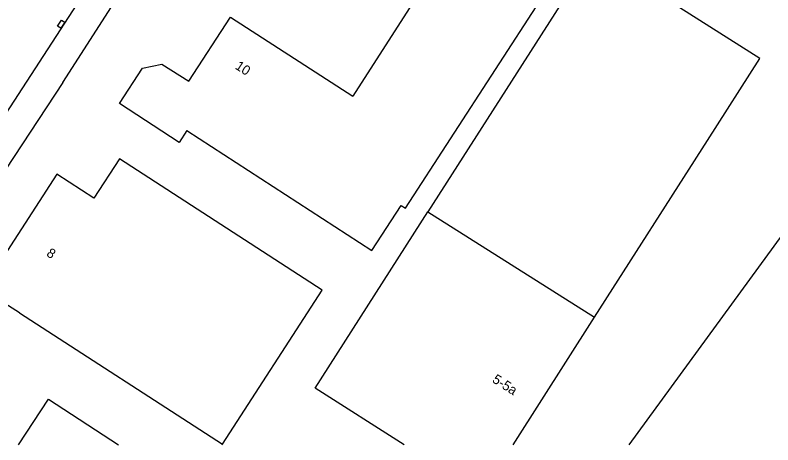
# Model space of a CAD drawing. Extents: x 136000 to 141014, y 402000 to 403500.
# Drawn here: x 139323.7 to 139402, y 402000 to 402044.4 of the extents above; entities that cross this region are included whole.
import ezdxf

# ---------------------------------------------------------------- set-up
doc = ezdxf.new("R2010")
doc.units = 0
for name, color, linetype in [('gg-afsc-hekwerk', 7, 'Continuous'), ('gg-anno-huisnummerreeks BGT', 7, 'Continuous'), ('gg-bbg-gedigitaliseerde bebouwing', 7, 'Continuous'), ('gg-bbg-hoofdgebouw', 7, 'Continuous'), ('gg-bbg-tussenscheiding', 7, 'Continuous'), ('gg-knt-verharding', 7, 'Continuous'), ('gt-grn-vlakafsluiter', 7, 'Continuous'), ('gt-symb-kolk center center', 7, 'Continuous')]:
    doc.layers.add(name, color=color, linetype=linetype)

# ---------------------------------------------------------------- blocks, each defined once
blk = doc.blocks.new('gt0-KOLKCC')
at = {"layer": 'gt-symb-kolk center center'}
blk.add_lwpolyline([(-0.375, 0.2), (0.375, 0.2), (0.375, -0.2), (-0.375, -0.2)], close=True, dxfattribs=at)

msp = doc.modelspace()

# ---------------------------------------------------------------- linework, layer by layer
at = {"layer": 'gg-afsc-hekwerk'}
msp.add_line((139328.664, 402037.486), (139336.772, 402050.16), dxfattribs=at)
at = {"layer": 'gg-bbg-gedigitaliseerde bebouwing'}
for p, q in [((139345.975, 402044.25), (139358.608, 402036.074)), ((139324.181, 402013.64), (139320.311, 402016.091)), ((139324.181, 402013.64), (139345.144, 402000.088)), ((139327.166, 402004.733), (139334.426, 402000))]:
    msp.add_line(p, q, dxfattribs=at)
for points in [[(139372.56, 402049.478), (139368.767, 402051.911), (139358.608, 402036.074)], [(139341.483, 402032.521), (139360.585, 402020.094), (139363.624, 402024.771), (139364.048, 402024.496), (139378.009, 402045.982)], [(139409.319, 402033.688), (139410.209, 402031.663), (139387.121, 402000)], [(139345.144, 402000.088), (139355.445, 402016.013), (139334.511, 402029.59)]]:
    msp.add_lwpolyline(points, dxfattribs=at)
at = {"layer": 'gg-bbg-hoofdgebouw'}
for p, q in [((139378.085, 402042.408), (139366.376, 402024.103)), ((139383.6, 402013.205), (139395.256, 402031.486)), ((139334.511, 402029.59), (139331.875, 402025.519)), ((139375.181, 402000), (139383.6, 402013.205)), ((139324.079, 402000), (139327.166, 402004.733))]:
    msp.add_line(p, q, dxfattribs=at)
for points in [[(139395.256, 402031.486), (139400.653, 402039.97), (139383.482, 402050.892), (139378.085, 402042.408)], [(139341.483, 402032.521), (139340.683, 402031.287), (139334.517, 402035.288), (139336.898, 402038.957), (139338.897, 402039.385), (139341.662, 402037.614), (139345.975, 402044.25)], [(139331.875, 402025.519), (139328.031, 402028.009), (139320.311, 402016.091)], [(139363.923, 402000), (139354.71, 402005.864), (139366.376, 402024.103)]]:
    msp.add_lwpolyline(points, dxfattribs=at)
at = {"layer": 'gg-bbg-tussenscheiding'}
msp.add_line((139366.376, 402024.103), (139383.6, 402013.205), dxfattribs=at)
at = {"layer": 'gg-knt-verharding'}
msp.add_line((139312.816, 402018.866), (139336.787, 402055.886), dxfattribs=at)
at = {"layer": 'gt-grn-vlakafsluiter'}
for p, q in [((139328.664, 402037.486), (139316.367, 402018.839)), ((139345.092, 402000), (139345.144, 402000.088))]:
    msp.add_line(p, q, dxfattribs=at)

# ---------------------------------------------------------------- block references
at = {"layer": 'gt-symb-kolk center center', "rotation": 56.00796028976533}
msp.add_blockref('gt0-KOLKCC', (139328.489, 402043.51), dxfattribs=at)

# ---------------------------------------------------------------- texts
at = {"layer": 'gg-anno-huisnummerreeks BGT'}
for s, rotation, p in [('10', 327, (139346.376, 402038.954)), ('8', 327, (139326.885, 402019.597)), ('5-5a', 327.5, (139372.945, 402006.535))]:
    msp.add_text(s, height=1, rotation=rotation, dxfattribs=at).set_placement(p)

doc.saveas('drawing.dxf')
